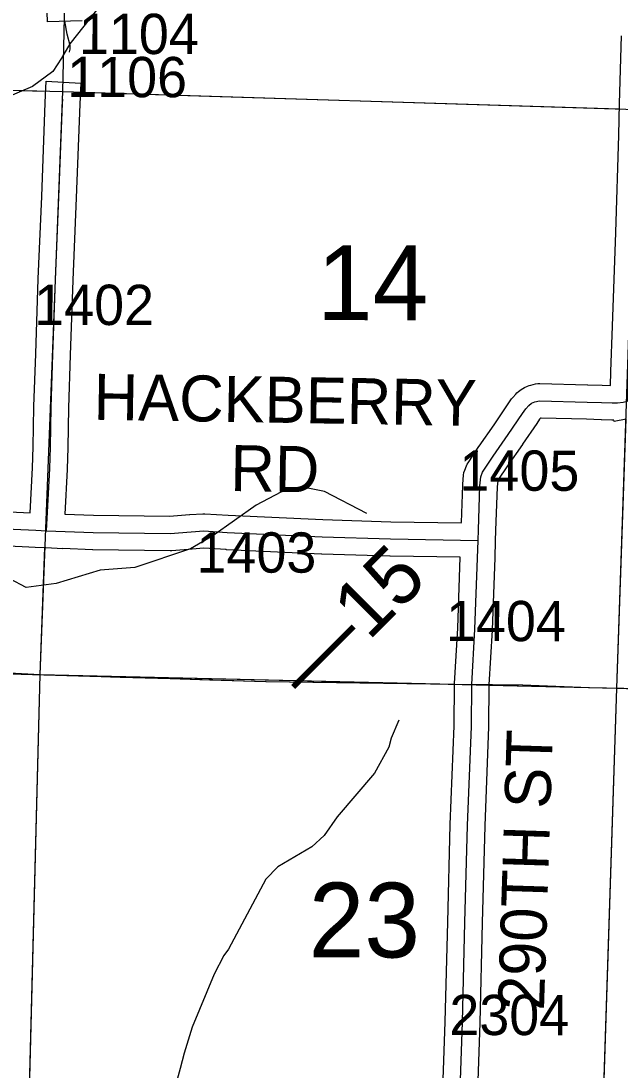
# Model space of a CAD drawing. Extents: x -132.8 to -73.3, y -60 to -26.
# Drawn here: x -111.951 to -110.91, y -48.294 to -46.471 of the extents above; entities that cross this region are included whole.
import ezdxf

# ---------------------------------------------------------------- set-up
doc = ezdxf.new("R2010")
doc.units = 0
for name, color, linetype in [('tdCoHydroRiver', 7, 'Continuous'), ('tdCoPrimary', 7, 'Continuous'), ('tdCoPriNonDiv', 7, 'Continuous'), ('tdCoPriNonDivCL', 7, 'Continuous'), ('tdCoSecRdNmbr', 7, 'Continuous'), ('tdCoSecRdTxt', 7, 'Continuous'), ('tdCoSecRteBand', 7, 'Continuous'), ('tdCoSecRteCL', 7, 'Continuous'), ('tdCoSectLine', 7, 'Continuous'), ('tdCoSectLinePart', 7, 'Continuous'), ('tdCoSectNmbr', 7, 'Continuous'), ('tdCoSurfConc', 7, 'Continuous'), ('tdCoSurfGravel', 7, 'Continuous'), ('tdCoSurfLNO', 7, 'Continuous'), ('tdStHwyPriRefPost1', 7, 'Continuous'), ('tdStHwyPriRefPost5', 7, 'Continuous')]:
    doc.layers.add(name, color=color, linetype=linetype)

msp = doc.modelspace()

# ---------------------------------------------------------------- linework, layer by layer
at = {"layer": 'tdCoHydroRiver'}
for points in [[(-111.8089, -46.4377), (-111.866, -46.5104), (-111.8808, -46.5353), (-111.8956, -46.5586), (-111.931, -46.5845), (-112.0091, -46.6172), (-112.1457, -46.8362), (-112.3068, -47.0892), (-112.3395, -47.1325), (-112.3608, -47.1636), (-112.3737, -47.1758), (-112.3756, -47.1884), (-112.3853, -47.1961)], [(-111.3501, -47.3266), (-111.4233, -47.2884), (-111.461, -47.2812), (-111.4991, -47.2897), (-111.5422, -47.3122), (-111.6178, -47.3655), (-111.6562, -47.3882), (-111.7533, -47.4204), (-111.8134, -47.4252), (-111.8898, -47.4485), (-111.942, -47.4551), (-111.9701, -47.4401)], [(-111.2945, -47.6861), (-111.3079, -47.7173), (-111.3114, -47.733), (-111.3363, -47.7781), (-111.4013, -47.8538), (-111.4242, -47.8863), (-111.4453, -47.9063), (-111.5045, -47.9411), (-111.5256, -47.9626), (-111.5902, -48.084), (-111.5984, -48.0949), (-111.615, -48.1276), (-111.6537, -48.2197), (-111.6674, -48.2651), (-111.6744, -48.2917), (-111.6814, -48.3168)]]:
    msp.add_lwpolyline(points, dxfattribs=at)
at = {"layer": 'tdCoPrimary'}
msp.add_lwpolyline([(-111.9556, -47.6053), (-111.8609, -47.6086), (-111.7781, -47.6113), (-111.6915, -47.6135), (-111.6225, -47.616), (-111.525, -47.6187), (-111.4003, -47.6204), (-111.2765, -47.6224), (-111.1985, -47.6236), (-111.1676, -47.6237), (-111.1317, -47.6238), (-111.0787, -47.6243), (-111.0267, -47.627), (-110.9628, -47.6293), (-110.8738, -47.6307)], dxfattribs=at)
msp.add_lwpolyline([(-111.9556, -47.6053), (-111.8609, -47.6086), (-111.7781, -47.6113), (-111.6915, -47.6135), (-111.6225, -47.616), (-111.525, -47.6187), (-111.4003, -47.6204), (-111.2765, -47.6224), (-111.1985, -47.6236), (-111.1676, -47.6237), (-111.1317, -47.6238), (-111.0787, -47.6243), (-111.0267, -47.627), (-110.9628, -47.6293), (-110.8738, -47.6307)], dxfattribs=at)
msp.add_lwpolyline([(-111.9556, -47.6053), (-111.8609, -47.6086), (-111.7781, -47.6113), (-111.6915, -47.6135), (-111.6225, -47.616), (-111.525, -47.6187), (-111.4003, -47.6204), (-111.2765, -47.6224), (-111.1985, -47.6236), (-111.1676, -47.6237), (-111.1317, -47.6238), (-111.0787, -47.6243), (-111.0267, -47.627), (-110.9628, -47.6293), (-110.8738, -47.6307)], dxfattribs=at)
at = {"layer": 'tdCoPriNonDiv'}
msp.add_lwpolyline([(-113.3646, -47.5553), (-112.9025, -47.5538), (-112.5446, -47.5748), (-112.1797, -47.5965), (-112.0315, -47.6034), (-111.6919, -47.6135), (-111.5254, -47.6187), (-111.1989, -47.6236), (-111.0791, -47.6243), (-110.9632, -47.6293), (-110.8741, -47.6307), (-110.5634, -47.6416), (-110.1915, -47.6554), (-109.7972, -47.6677), (-109.4909, -47.6734), (-109.3464, -47.6771)], dxfattribs=at)
at = {"layer": 'tdCoPriNonDivCL'}
msp.add_lwpolyline([(-111.956, -47.6053), (-111.8613, -47.6086), (-111.7784, -47.6113), (-111.6919, -47.6135), (-111.6228, -47.616), (-111.5254, -47.6187), (-111.4006, -47.6204), (-111.2768, -47.6224), (-111.1989, -47.6236), (-111.168, -47.6237), (-111.1321, -47.6238), (-111.0791, -47.6243), (-111.027, -47.627), (-110.9632, -47.6293), (-110.8741, -47.6307)], dxfattribs=at)
msp.add_lwpolyline([(-111.956, -47.6053), (-111.8613, -47.6086), (-111.7784, -47.6113), (-111.6919, -47.6135), (-111.6228, -47.616), (-111.5254, -47.6187), (-111.4006, -47.6204), (-111.2768, -47.6224), (-111.1989, -47.6236), (-111.168, -47.6237), (-111.1321, -47.6238), (-111.0791, -47.6243), (-111.027, -47.627), (-110.9632, -47.6293), (-110.8741, -47.6307)], dxfattribs=at)
at = {"layer": 'tdCoSecRteBand'}
for points in [[(-111.8449, -46.4701), (-111.9049, -46.4718), (-111.9059, -46.4378)], [(-111.1857, -47.3429), (-111.1857, -47.3424), (-111.1856, -47.3424), (-111.1833, -47.2776), (-111.1833, -47.2767), (-111.1832, -47.2759), (-111.1818, -47.2601), (-111.1813, -47.2557), (-111.1797, -47.2516), (-111.1765, -47.2437), (-111.1754, -47.241), (-111.1737, -47.2385), (-111.1552, -47.2104), (-111.155, -47.2101), (-111.1548, -47.2097), (-111.1287, -47.1724), (-111.1042, -47.1363), (-111.1042, -47.1362), (-111.1041, -47.1362), (-111.0982, -47.1275), (-111.0972, -47.1261), (-111.0961, -47.1248), (-111.0912, -47.1192), (-111.0891, -47.1168), (-111.0865, -47.1148), (-111.0816, -47.1111), (-111.079, -47.1092), (-111.076, -47.1078), (-111.0706, -47.1054), (-111.0679, -47.1041), (-111.065, -47.1035), (-111.0567, -47.1015), (-111.0529, -47.1006), (-111.049, -47.1007), (-110.9661, -47.1029), (-110.9659, -47.1029), (-110.9658, -47.1029), (-110.941, -47.1039), (-110.9264, -47.1041), (-110.9259, -47.0804), (-110.9259, -47.0802), (-110.9259, -47.08), (-110.9232, -47.0013), (-110.9232, -47.0013), (-110.9232, -47.0013), (-110.9173, -46.8383), (-110.9119, -46.669), (-110.9105, -46.614), (-110.9074, -46.4966)], [(-112.0539, -47.3198), (-111.9349, -47.3254), (-111.9308, -47.2473), (-111.9298, -47.2109), (-111.9286, -47.1414), (-111.9286, -47.1412), (-111.9286, -47.1409), (-111.9254, -47.0492), (-111.9209, -46.919), (-111.9209, -46.9189), (-111.9209, -46.9188), (-111.915, -46.7756), (-111.9088, -46.6126), (-111.9088, -46.6125), (-111.9088, -46.6124), (-111.9071, -46.5749)], [(-111.9071, -46.5749), (-111.8472, -46.5785), (-111.8489, -46.615), (-111.8551, -46.7779), (-111.8551, -46.7779), (-111.8551, -46.778), (-111.861, -46.9212), (-111.8654, -47.0513), (-111.8654, -47.0513), (-111.8654, -47.0513), (-111.8686, -47.1428), (-111.8698, -47.2121), (-111.8698, -47.2122), (-111.8698, -47.2123), (-111.8708, -47.2493), (-111.8708, -47.2497), (-111.8709, -47.2501), (-111.8749, -47.3278), (-111.8249, -47.3296), (-111.6926, -47.3316), (-111.658, -47.3287), (-111.6578, -47.3287), (-111.6575, -47.3287), (-111.6351, -47.3272), (-111.6332, -47.3271), (-111.6313, -47.3272), (-111.591, -47.3296), (-111.4263, -47.3373), (-111.3081, -47.341), (-111.1857, -47.3429)], [(-110.8993, -47.1625), (-110.9198, -47.167), (-110.9204, -47.1642), (-110.9238, -47.1642), (-110.924, -47.1642), (-110.9242, -47.1642), (-110.9422, -47.1639), (-110.9426, -47.1639), (-110.9429, -47.1639), (-110.9679, -47.1629), (-111.0467, -47.1608), (-111.0482, -47.1611), (-111.0497, -47.1629), (-111.0546, -47.1701), (-111.0792, -47.2063), (-111.0793, -47.2064), (-111.0794, -47.2066), (-111.1053, -47.2437), (-111.122, -47.269), (-111.1224, -47.2701), (-111.1234, -47.2806), (-111.1261, -47.3562), (-111.1267, -47.3741), (-111.1272, -47.4039), (-111.1277, -47.4039), (-111.132, -47.5288), (-111.132, -47.5291), (-111.132, -47.5295), (-111.1376, -47.6247), (-111.1382, -47.6969), (-111.1382, -47.6974), (-111.1382, -47.6978), (-111.1448, -47.8698), (-111.1493, -48.0385), (-111.1537, -48.2119), (-111.1537, -48.212), (-111.1537, -48.2121), (-111.1594, -48.38)], [(-111.2193, -48.378), (-111.2137, -48.2102), (-111.2092, -48.037), (-111.2092, -48.0369), (-111.2092, -48.0369), (-111.2048, -47.868), (-111.2048, -47.8678), (-111.2048, -47.8676), (-111.1982, -47.696), (-111.1976, -47.6235), (-111.1976, -47.6227), (-111.1976, -47.622), (-111.192, -47.5263), (-111.1877, -47.4029), (-111.3093, -47.4009), (-111.3095, -47.4009), (-111.3097, -47.4009), (-111.4284, -47.3972), (-111.4286, -47.3972), (-111.4288, -47.3972), (-111.594, -47.3896), (-111.5943, -47.3896), (-111.5945, -47.3895), (-111.633, -47.3872), (-111.6533, -47.3885), (-111.6891, -47.3915), (-111.6905, -47.3916), (-111.692, -47.3916), (-111.8261, -47.3896), (-111.8265, -47.3896), (-111.8268, -47.3896), (-111.8781, -47.3877), (-111.8781, -47.3881), (-111.9079, -47.3866), (-111.9264, -47.3859), (-111.9266, -47.3859), (-111.9266, -47.3859), (-111.9376, -47.3855), (-111.9376, -47.3854), (-112.0559, -47.3797)]]:
    msp.add_lwpolyline(points, dxfattribs=at)
at = {"layer": 'tdCoSecRteCL'}
for points in [[(-111.9065, -47.3566), (-111.9008, -47.2485), (-111.8998, -47.2115), (-111.8986, -47.142), (-111.8954, -47.0502), (-111.8909, -46.92), (-111.885, -46.7768), (-111.8789, -46.6137), (-111.8785, -46.6067)], [(-111.1567, -47.3734), (-111.1561, -47.3551), (-111.1534, -47.2787), (-111.1519, -47.2629), (-111.1487, -47.255), (-111.1302, -47.2269), (-111.104, -47.1894), (-111.0794, -47.1531), (-111.0735, -47.1445), (-111.0685, -47.1388), (-111.0636, -47.1351), (-111.0582, -47.1327), (-111.0498, -47.1307), (-110.9669, -47.1329), (-110.9418, -47.1339), (-110.9238, -47.1342), (-110.9144, -47.1342), (-110.9043, -47.1329), (-110.8969, -47.1313)], [(-112.1626, -47.5972), (-112.1589, -47.5229), (-112.1559, -47.4045), (-112.1554, -47.3793), (-112.1544, -47.3697), (-112.1524, -47.3635), (-112.1487, -47.3589), (-112.1438, -47.3549), (-112.1386, -47.3525), (-112.131, -47.351), (-112.1196, -47.35), (-112.0553, -47.3497), (-111.9253, -47.3559), (-111.9065, -47.3566)], [(-111.9065, -47.3566), (-111.8257, -47.3596), (-111.6915, -47.3616), (-111.6555, -47.3586), (-111.6331, -47.3571), (-111.5927, -47.3596), (-111.4274, -47.3672), (-111.3088, -47.3709), (-111.1567, -47.3734)], [(-111.197, -48.6214), (-111.1943, -48.5327), (-111.1894, -48.379), (-111.1837, -48.2111), (-111.1793, -48.0377), (-111.1748, -47.8688), (-111.1682, -47.6967), (-111.1676, -47.6237), (-111.162, -47.5277), (-111.1567, -47.3734)]]:
    msp.add_lwpolyline(points, dxfattribs=at)
at = {"layer": 'tdCoSectLine'}
for points in [[(-111.8783, -46.593), (-111.8564, -45.6128)], [(-112.8727, -46.5678), (-111.8783, -46.593)], [(-111.9179, -47.6066), (-111.8783, -46.593)], [(-111.8783, -46.593), (-110.8811, -46.6245)], [(-110.9154, -47.6301), (-110.8811, -46.6245)], [(-112.9137, -47.5538), (-111.9179, -47.6066)], [(-111.9433, -48.6013), (-111.9179, -47.6066)], [(-111.9179, -47.6066), (-110.9154, -47.6301)], [(-110.9479, -48.6275), (-110.9154, -47.6301)], [(-110.9154, -47.6301), (-109.9181, -47.6645)]]:
    msp.add_lwpolyline(points, dxfattribs=at)
at = {"layer": 'tdCoSectLinePart'}
for points in [[(-112.8426, -46.5686), (-111.9082, -46.5923)], [(-111.8482, -46.594), (-110.9111, -46.6235)], [(-110.9154, -47.6301), (-110.8994, -47.1624)], [(-111.9179, -47.6066), (-111.9093, -47.386)], [(-112.1328, -47.5952), (-111.9179, -47.6066)], [(-111.9426, -48.5713), (-111.9179, -47.6066)], [(-111.9179, -47.6066), (-111.198, -47.6235)], [(-111.138, -47.6249), (-110.9154, -47.6301)], [(-110.9469, -48.5975), (-110.9154, -47.6301)], [(-110.9154, -47.6301), (-110.4476, -47.6462)]]:
    msp.add_lwpolyline(points, dxfattribs=at)
at = {"layer": 'tdCoSurfConc'}
msp.add_lwpolyline([(-111.1676, -47.6237), (-111.162, -47.5277), (-111.1567, -47.3734)], dxfattribs=at)
at = {"layer": 'tdCoSurfGravel'}
for points in [[(-111.9065, -47.3566), (-111.9008, -47.2485), (-111.8998, -47.2115), (-111.8986, -47.142), (-111.8954, -47.0502), (-111.8909, -46.92), (-111.885, -46.7768), (-111.8789, -46.6137), (-111.8785, -46.6067)], [(-111.1567, -47.3734), (-111.1561, -47.3551), (-111.1534, -47.2787), (-111.1519, -47.2629), (-111.1487, -47.255), (-111.1302, -47.2269), (-111.104, -47.1894), (-111.0794, -47.1531), (-111.0735, -47.1445), (-111.0685, -47.1388), (-111.0636, -47.1351), (-111.0582, -47.1327), (-111.0498, -47.1307), (-110.9669, -47.1329), (-110.9418, -47.1339), (-110.9238, -47.1342), (-110.9144, -47.1342), (-110.9043, -47.1329), (-110.8969, -47.1313), (-110.8959, -47.081), (-110.8932, -47.0023), (-110.8873, -46.8393), (-110.8819, -46.6699), (-110.8805, -46.6148)], [(-112.1626, -47.5972), (-112.1589, -47.5229), (-112.1559, -47.4045), (-112.1554, -47.3793), (-112.1544, -47.3697), (-112.1524, -47.3635), (-112.1487, -47.3589), (-112.1438, -47.3549), (-112.1386, -47.3525), (-112.131, -47.351), (-112.1196, -47.35), (-112.0553, -47.3497), (-111.9253, -47.3559), (-111.9065, -47.3566), (-111.8257, -47.3596), (-111.6915, -47.3616), (-111.6555, -47.3586), (-111.6331, -47.3571), (-111.5927, -47.3596), (-111.4274, -47.3672), (-111.3088, -47.3709), (-111.1567, -47.3734)], [(-111.197, -48.6214), (-111.1943, -48.5327), (-111.1894, -48.379), (-111.1837, -48.2111), (-111.1793, -48.0377), (-111.1748, -47.8688), (-111.1682, -47.6967), (-111.1676, -47.6237)]]:
    msp.add_lwpolyline(points, dxfattribs=at)
at = {"layer": 'tdCoSurfLNO'}
for p, q in [((-111.8749, -46.4711), (-111.8749, -46.471)), ((-111.8705, -46.4932), (-111.8749, -46.4711)), ((-111.8653, -46.5134), (-111.8705, -46.4932)), ((-111.8664, -46.5243), (-111.8653, -46.5193)), ((-111.8653, -46.5193), (-111.8653, -46.5134)), ((-111.8665, -46.525), (-111.8664, -46.5243))]:
    msp.add_line(p, q, dxfattribs=at)

# ---------------------------------------------------------------- texts
at = {"layer": 'tdCoSecRdNmbr'}
for s, rotation, p in [('1104', 359.9158, (-111.8503, -46.5278)), ('1106', 359.9158, (-111.8707, -46.6028)), ('1402', 359.9158, (-111.9281, -46.9988)), ('1405', 359.9163, (-111.1889, -47.287)), ('1403', 359.9159, (-111.646, -47.4293)), ('1404', 359.9163, (-111.2123, -47.5485)), ('2304', 359.9163, (-111.2065, -48.2333))]:
    msp.add_text(s, height=0.07, rotation=rotation, dxfattribs=at).set_placement(p)
at = {"layer": 'tdCoSecRdTxt'}
for s, rotation, p in [('HACKBERRY', 359.063, (-111.8252, -47.1637)), ('RD', 359.063, (-111.5876, -47.2876)), ('290TH ST', 88.1828, (-111.0421, -48.1913))]:
    msp.add_text(s, height=0.08, rotation=rotation, dxfattribs=at).set_placement(p)
at = {"layer": 'tdCoSectNmbr'}
for s, rotation, p in [('14', 359.9161, (-111.4367, -46.9905)), ('23', 359.916, (-111.451, -48.0983))]:
    msp.add_text(s, height=0.13, rotation=rotation, dxfattribs=at).set_placement(p)
at = {"layer": 'tdStHwyPriRefPost1'}
msp.add_text('‒‒15', height=0.1, rotation=45, dxfattribs=at).set_placement((-111.4518, -47.6545))
at = {"layer": 'tdStHwyPriRefPost5'}
msp.add_text('‒‒15', height=0.1, rotation=45, dxfattribs=at).set_placement((-111.4518, -47.6545))

doc.saveas('drawing.dxf')
